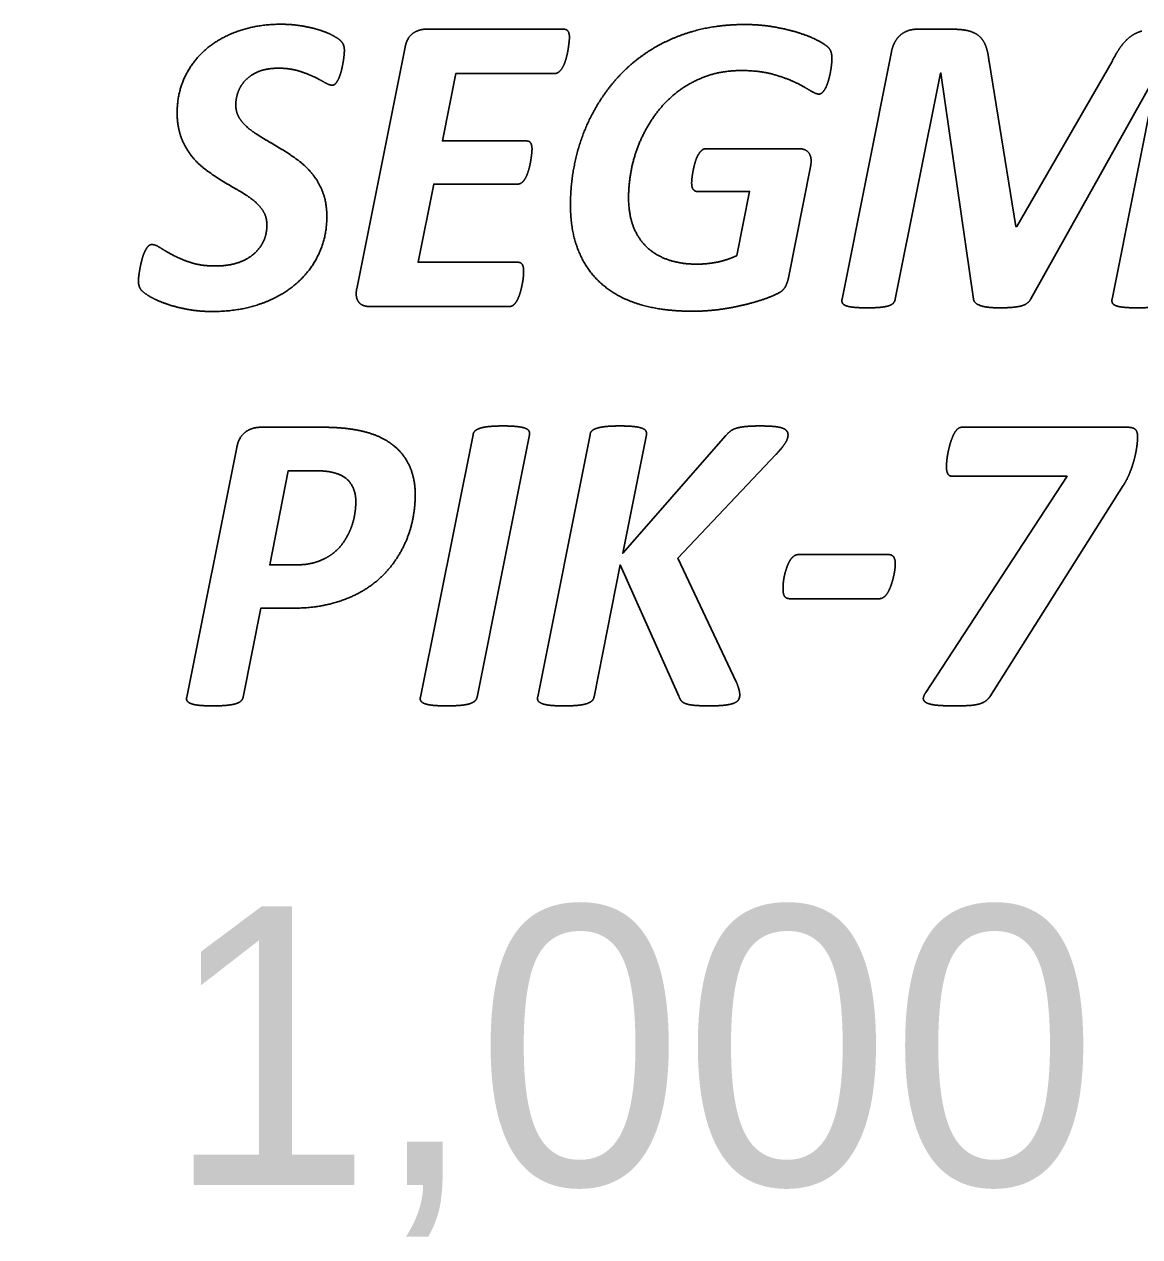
# Model space of a CAD drawing. Extents: x 0 to 40.8, y 0 to 22.
# Drawn here: x 9.024 to 9.585, y 9.78 to 10.389 of the extents above; entities that cross this region are included whole.
import ezdxf

# ---------------------------------------------------------------- set-up
doc = ezdxf.new("R2010")
doc.units = 0
doc.layers.add('SH_Data', color=7, linetype='Continuous')
doc.layers.add('SH_Text', color=7, linetype='Continuous')

msp = doc.modelspace()

# ---------------------------------------------------------------- linework, layer by layer
at = {"layer": 'SH_Data'}
for p, q in [((9.22596, 10.38695), (9.2953, 10.38695)), ((9.2981, 10.38285), (9.2981, 10.38285)), ((9.47278, 10.38695), (9.49044, 10.38695)), ((9.18504, 10.37629), (9.18504, 10.37629)), ((9.19122, 10.25655), (9.21554, 10.37801)), ((9.43508, 10.25136), (9.45985, 10.37553)), ((9.42995, 10.37209), (9.42995, 10.37209)), ((9.3665, 10.32687), (9.41349, 10.32687)), ((9.41919, 10.31784), (9.40812, 10.26204)), ((9.26786, 10.2476), (9.1978, 10.2476)), ((9.17364, 10.18695), (9.14314, 10.18695)), ((9.49526, 10.18695), (9.57823, 10.18695)), ((9.22326, 10.05136), (9.24968, 10.18319)), ((9.27801, 10.18319), (9.2517, 10.05136)), ((9.28215, 10.05147), (9.30844, 10.18317)), ((9.4079, 10.18307), (9.4079, 10.18307)), ((9.58351, 10.18209), (9.58351, 10.18209)), ((9.13098, 10.17683), (9.10587, 10.05136)), ((9.5763, 10.15763), (9.5092, 10.05147)), ((9.22063, 10.15282), (9.22063, 10.15282)), ((9.19079, 10.1496), (9.19079, 10.1496)), ((9.41341, 10.123), (9.45812, 10.123)), ((9.46178, 10.11826), (9.46178, 10.11826)), ((9.45371, 10.10079), (9.40898, 10.10079))]:
    msp.add_line(p, q, dxfattribs=at)
for points in [[(9.50886, 10.37079), (9.52232, 10.28787), (9.52286, 10.28787), (9.57068, 10.37079)], [(9.29087, 10.36473), (9.24106, 10.36473), (9.23426, 10.33081), (9.2765, 10.33081)], [(9.5011, 10.25125), (9.48473, 10.36487), (9.48452, 10.36487), (9.46179, 10.25136)], [(9.57068, 10.25136), (9.5933, 10.36476), (9.59309, 10.36476), (9.52986, 10.25147)], [(9.27217, 10.30912), (9.22991, 10.30912), (9.22203, 10.26982), (9.2725, 10.26982)], [(9.38223, 10.27324), (9.38858, 10.30544), (9.36229, 10.30544)], [(9.33677, 10.18317), (9.32491, 10.12362), (9.37667, 10.18274)], [(9.40198, 10.17337), (9.35261, 10.12114), (9.38192, 10.05901)], [(9.16049, 10.1178), (9.14755, 10.1178), (9.15683, 10.16512), (9.16934, 10.16512)], [(9.4771, 10.05373), (9.54809, 10.16236), (9.49028, 10.16236)], [(9.35306, 10.05179), (9.32352, 10.1178), (9.31048, 10.05147)], [(9.1342, 10.05136), (9.14307, 10.09598), (9.15764, 10.09598)]]:
    msp.add_lwpolyline(points, dxfattribs=at)
for points in [[(9.13215, 10.38616), (9.14172, 10.38944), (9.15324, 10.38944)], [(9.15324, 10.38944), (9.15863, 10.38944), (9.16348, 10.38863)], [(9.16348, 10.38863), (9.16833, 10.38783), (9.17232, 10.38659)], [(9.35992, 10.38581), (9.37188, 10.38931), (9.3861, 10.38931)], [(9.3861, 10.38931), (9.39397, 10.38931), (9.40097, 10.38807)], [(9.40097, 10.38807), (9.40797, 10.38684), (9.41352, 10.38506)], [(9.11568, 10.377), (9.12257, 10.38287), (9.13215, 10.38616)], [(9.17232, 10.38659), (9.17631, 10.38535), (9.17911, 10.38384)], [(9.17911, 10.38384), (9.18192, 10.38233), (9.183, 10.3813)], [(9.21554, 10.37801), (9.21652, 10.38275), (9.21945, 10.38485)], [(9.21945, 10.38485), (9.22238, 10.38695), (9.22596, 10.38695)], [(9.2953, 10.38695), (9.2981, 10.38695), (9.2981, 10.38285)], [(9.2981, 10.38285), (9.2981, 10.3822), (9.29793, 10.38058)], [(9.33821, 10.37607), (9.34796, 10.38231), (9.35992, 10.38581)], [(9.41352, 10.38506), (9.41907, 10.38329), (9.42284, 10.38124)], [(9.46152, 10.38038), (9.46265, 10.38253), (9.46432, 10.38398)], [(9.46432, 10.38398), (9.46599, 10.38544), (9.46815, 10.38619)], [(9.46815, 10.38619), (9.4703, 10.38695), (9.47278, 10.38695)], [(9.49044, 10.38695), (9.49518, 10.38695), (9.49852, 10.38614)], [(9.49852, 10.38614), (9.50186, 10.38533), (9.50401, 10.38339)], [(9.50401, 10.38339), (9.50617, 10.38145), (9.5073, 10.37833)], [(9.57499, 10.37806), (9.57714, 10.38113), (9.57978, 10.38312)], [(9.57978, 10.38312), (9.58242, 10.38512), (9.58565, 10.38603)], [(9.10492, 10.36295), (9.10879, 10.37113), (9.11568, 10.377)], [(9.183, 10.3813), (9.18407, 10.38028), (9.18456, 10.37914)], [(9.18456, 10.37914), (9.18504, 10.37801), (9.18504, 10.37629)], [(9.18504, 10.37629), (9.18504, 10.37542), (9.18488, 10.37381)], [(9.29745, 10.37697), (9.29713, 10.37498), (9.29659, 10.37282)], [(9.29793, 10.38058), (9.29777, 10.37897), (9.29745, 10.37697)], [(9.32108, 10.36126), (9.32846, 10.36982), (9.33821, 10.37607)], [(9.42284, 10.38124), (9.42661, 10.37919), (9.42784, 10.37806)], [(9.42784, 10.37806), (9.42908, 10.37693), (9.42951, 10.37554)], [(9.42951, 10.37554), (9.42995, 10.37414), (9.42995, 10.37209)], [(9.45985, 10.37553), (9.46039, 10.37822), (9.46152, 10.38038)], [(9.5073, 10.37833), (9.50843, 10.37521), (9.50886, 10.37079)], [(9.57068, 10.37079), (9.57284, 10.37499), (9.57499, 10.37806)], [(9.18439, 10.37025), (9.18407, 10.36831), (9.18358, 10.36631)], [(9.18488, 10.37381), (9.18472, 10.37219), (9.18439, 10.37025)], [(9.29659, 10.37282), (9.29605, 10.37066), (9.29524, 10.36888)], [(9.42978, 10.36932), (9.42962, 10.36759), (9.42924, 10.3656)], [(9.42995, 10.37209), (9.42994, 10.37104), (9.42978, 10.36932)], [(9.14213, 10.36574), (9.13811, 10.36413), (9.13553, 10.36149)], [(9.15194, 10.36736), (9.14615, 10.36736), (9.14213, 10.36574)], [(9.16196, 10.36601), (9.15754, 10.36736), (9.15194, 10.36736)], [(9.16966, 10.36309), (9.16637, 10.36466), (9.16196, 10.36601)], [(9.18358, 10.36631), (9.18309, 10.36432), (9.18239, 10.36264)], [(9.2933, 10.36592), (9.29217, 10.36473), (9.29087, 10.36473)], [(9.29524, 10.36888), (9.29443, 10.3671), (9.2933, 10.36592)], [(9.36746, 10.36354), (9.35981, 10.3609), (9.35351, 10.35632)], [(9.38427, 10.36618), (9.37511, 10.36618), (9.36746, 10.36354)], [(9.40011, 10.36435), (9.39343, 10.36618), (9.38427, 10.36618)], [(9.41142, 10.36026), (9.40679, 10.36252), (9.40011, 10.36435)], [(9.42924, 10.3656), (9.42887, 10.36361), (9.42833, 10.36162)], [(9.10104, 10.34507), (9.10104, 10.35476), (9.10492, 10.36295)], [(9.13553, 10.36149), (9.13296, 10.35885), (9.13172, 10.35557)], [(9.1752, 10.36017), (9.17294, 10.36152), (9.16966, 10.36309)], [(9.17897, 10.35881), (9.17746, 10.35881), (9.1752, 10.36017)], [(9.18082, 10.35989), (9.17995, 10.35881), (9.17897, 10.35881)], [(9.18239, 10.36264), (9.18168, 10.36097), (9.18082, 10.35989)], [(9.30869, 10.34263), (9.3137, 10.3527), (9.32108, 10.36126)], [(9.41896, 10.35617), (9.41605, 10.358), (9.41142, 10.36026)], [(9.42704, 10.35801), (9.42628, 10.35639), (9.42537, 10.35537)], [(9.42833, 10.36162), (9.42779, 10.35962), (9.42704, 10.35801)], [(9.13172, 10.35557), (9.13049, 10.35228), (9.13049, 10.34894)], [(9.35351, 10.35632), (9.3472, 10.35174), (9.34241, 10.34555)], [(9.42348, 10.35435), (9.42187, 10.35435), (9.41896, 10.35617)], [(9.42537, 10.35537), (9.42445, 10.35435), (9.42348, 10.35435)], [(9.10299, 10.33279), (9.10104, 10.33806), (9.10104, 10.34507)], [(9.13049, 10.34894), (9.13049, 10.34507), (9.13243, 10.3421)], [(9.34241, 10.34555), (9.33761, 10.33935), (9.33432, 10.33224)], [(9.13243, 10.3421), (9.13437, 10.33914), (9.13759, 10.33661)], [(9.30115, 10.32137), (9.30368, 10.33256), (9.30869, 10.34263)], [(9.10811, 10.32347), (9.10493, 10.32751), (9.10299, 10.33279)], [(9.13759, 10.33661), (9.14082, 10.33408), (9.14497, 10.33171)], [(9.14497, 10.33171), (9.14911, 10.32934), (9.15336, 10.32675)], [(9.15336, 10.32675), (9.15762, 10.32417), (9.16176, 10.3211)], [(9.2765, 10.33081), (9.27801, 10.33081), (9.27865, 10.32974)], [(9.27865, 10.32974), (9.2793, 10.32866), (9.2793, 10.32671)], [(9.2793, 10.32671), (9.2793, 10.32596), (9.27914, 10.32439)], [(9.33432, 10.33224), (9.33104, 10.32513), (9.32942, 10.31748)], [(9.36434, 10.3259), (9.36531, 10.32687), (9.3665, 10.32687)], [(9.41349, 10.32687), (9.41703, 10.32687), (9.41854, 10.32451)], [(9.11534, 10.31641), (9.11129, 10.31943), (9.10811, 10.32347)], [(9.16176, 10.3211), (9.1659, 10.31803), (9.16913, 10.31399)], [(9.27865, 10.32083), (9.27833, 10.31884), (9.27778, 10.31679)], [(9.27914, 10.32439), (9.27897, 10.32283), (9.27865, 10.32083)], [(9.29862, 10.29854), (9.29862, 10.31017), (9.30115, 10.32137)], [(9.36121, 10.31998), (9.36175, 10.32192), (9.36256, 10.32343)], [(9.36256, 10.32343), (9.36337, 10.32493), (9.36434, 10.3259)], [(9.41854, 10.32451), (9.42005, 10.32216), (9.41919, 10.31784)], [(9.12359, 10.31081), (9.11938, 10.3134), (9.11534, 10.31641)], [(9.27778, 10.31679), (9.27724, 10.31474), (9.27643, 10.31301)], [(9.32942, 10.31748), (9.3278, 10.30984), (9.3278, 10.3024)], [(9.3597, 10.31255), (9.35992, 10.31427), (9.36029, 10.31616)], [(9.36029, 10.31616), (9.36067, 10.31804), (9.36121, 10.31998)], [(9.13184, 10.30596), (9.1278, 10.30822), (9.12359, 10.31081)], [(9.16913, 10.31399), (9.17236, 10.30995), (9.1743, 10.30473)], [(9.27454, 10.3102), (9.27346, 10.30912), (9.27217, 10.30912)], [(9.27643, 10.31301), (9.27562, 10.31128), (9.27454, 10.3102)], [(9.35949, 10.30975), (9.35949, 10.31083), (9.3597, 10.31255)], [(9.36024, 10.30647), (9.35949, 10.30749), (9.35949, 10.30975)], [(9.13907, 10.30117), (9.13589, 10.3037), (9.13184, 10.30596)], [(9.1743, 10.30473), (9.17624, 10.2995), (9.17624, 10.29272)], [(9.3278, 10.3024), (9.3278, 10.29411), (9.33018, 10.28786)], [(9.36229, 10.30544), (9.36099, 10.30544), (9.36024, 10.30647)], [(9.14419, 10.29562), (9.14225, 10.29864), (9.13907, 10.30117)], [(9.30261, 10.27571), (9.29862, 10.28562), (9.29862, 10.29854)], [(9.14613, 10.28862), (9.14613, 10.29261), (9.14419, 10.29562)], [(9.17624, 10.29272), (9.17624, 10.28259), (9.17214, 10.27392)], [(9.14446, 10.2805), (9.14613, 10.28421), (9.14613, 10.28862)], [(9.33018, 10.28786), (9.33255, 10.28161), (9.33702, 10.27741)], [(9.0863, 10.27768), (9.08721, 10.27876), (9.0883, 10.27876)], [(9.0883, 10.27876), (9.09013, 10.27876), (9.09266, 10.27709)], [(9.13954, 10.274), (9.14278, 10.27679), (9.14446, 10.2805)], [(9.08332, 10.27105), (9.08386, 10.27315), (9.08462, 10.27488)], [(9.08462, 10.27488), (9.08538, 10.2766), (9.0863, 10.27768)], [(9.09266, 10.27709), (9.09519, 10.27542), (9.09896, 10.27342)], [(9.09896, 10.27342), (9.10273, 10.27143), (9.1079, 10.2697)], [(9.13148, 10.26959), (9.13629, 10.2712), (9.13954, 10.274)], [(9.17214, 10.27392), (9.16804, 10.26525), (9.16055, 10.25884)], [(9.3143, 10.25897), (9.3066, 10.2658), (9.30261, 10.27571)], [(9.33702, 10.27741), (9.34149, 10.27321), (9.34785, 10.27105)], [(9.37259, 10.26998), (9.37779, 10.27107), (9.38223, 10.27324)], [(9.08181, 10.26323), (9.08202, 10.26495), (9.0824, 10.26695)], [(9.0824, 10.26695), (9.08278, 10.26894), (9.08332, 10.27105)], [(9.1079, 10.2697), (9.11307, 10.26798), (9.12028, 10.26798)], [(9.12028, 10.26798), (9.12667, 10.26798), (9.13148, 10.26959)], [(9.2725, 10.26982), (9.2738, 10.26982), (9.27444, 10.26869)], [(9.27444, 10.26869), (9.27509, 10.26755), (9.27509, 10.2654)], [(9.34785, 10.27105), (9.35421, 10.2689), (9.36208, 10.2689)], [(9.36208, 10.2689), (9.36739, 10.2689), (9.37259, 10.26998)], [(9.08159, 10.26064), (9.08159, 10.2615), (9.08181, 10.26323)], [(9.0831, 10.25578), (9.08159, 10.2574), (9.08159, 10.26064)], [(9.27498, 10.26303), (9.27488, 10.26141), (9.2745, 10.25941)], [(9.27509, 10.2654), (9.27509, 10.26464), (9.27498, 10.26303)], [(9.40812, 10.26204), (9.40769, 10.25999), (9.40705, 10.25854)], [(9.08773, 10.25239), (9.08461, 10.25417), (9.0831, 10.25578)], [(9.16055, 10.25884), (9.15306, 10.25243), (9.14243, 10.24877)], [(9.19111, 10.25251), (9.19079, 10.25418), (9.19122, 10.25655)], [(9.27358, 10.25537), (9.27304, 10.25332), (9.27223, 10.25154)], [(9.2745, 10.25941), (9.27412, 10.25742), (9.27358, 10.25537)], [(9.33343, 10.24868), (9.322, 10.25213), (9.3143, 10.25897)], [(9.40532, 10.2559), (9.40413, 10.25461), (9.39982, 10.25283)], [(9.40705, 10.25854), (9.4064, 10.25708), (9.40532, 10.2559)], [(9.09544, 10.24899), (9.09086, 10.25061), (9.08773, 10.25239)], [(9.10594, 10.24624), (9.10002, 10.24737), (9.09544, 10.24899)], [(9.14243, 10.24877), (9.13181, 10.24511), (9.11888, 10.24511)], [(9.19235, 10.2497), (9.19144, 10.25084), (9.19111, 10.25251)], [(9.19467, 10.24809), (9.19327, 10.24857), (9.19235, 10.2497)], [(9.1978, 10.2476), (9.19607, 10.2476), (9.19467, 10.24809)], [(9.27034, 10.24868), (9.26926, 10.2476), (9.26786, 10.2476)], [(9.27223, 10.25154), (9.27142, 10.24976), (9.27034, 10.24868)], [(9.35982, 10.24524), (9.34485, 10.24524), (9.33343, 10.24868)], [(9.38931, 10.24933), (9.38311, 10.24761), (9.37546, 10.24642)], [(9.39982, 10.25283), (9.39551, 10.25105), (9.38931, 10.24933)], [(9.43519, 10.24942), (9.43476, 10.25028), (9.43508, 10.25136)], [(9.43702, 10.24802), (9.43562, 10.24856), (9.43519, 10.24942)], [(9.44101, 10.24722), (9.43842, 10.24748), (9.43702, 10.24802)], [(9.45861, 10.24802), (9.45705, 10.24748), (9.45441, 10.24722)], [(9.46088, 10.24942), (9.46018, 10.24856), (9.45861, 10.24802)], [(9.46179, 10.25136), (9.46158, 10.25028), (9.46088, 10.24942)], [(9.50428, 10.24818), (9.50121, 10.24942), (9.5011, 10.25125)], [(9.51435, 10.24695), (9.50735, 10.24695), (9.50428, 10.24818)], [(9.52485, 10.24786), (9.52114, 10.24695), (9.51435, 10.24695)], [(9.52986, 10.25147), (9.52857, 10.24878), (9.52485, 10.24786)], [(9.57084, 10.24942), (9.57047, 10.25028), (9.57068, 10.25136)], [(9.57262, 10.24802), (9.57122, 10.24856), (9.57084, 10.24942)], [(9.57661, 10.24722), (9.57402, 10.24748), (9.57262, 10.24802)], [(9.11888, 10.24511), (9.11187, 10.24511), (9.10594, 10.24624)], [(9.37546, 10.24642), (9.3678, 10.24524), (9.35982, 10.24524)], [(9.44768, 10.24695), (9.44359, 10.24695), (9.44101, 10.24722)], [(9.45441, 10.24722), (9.45178, 10.24695), (9.44768, 10.24695)], [(9.58339, 10.24695), (9.57919, 10.24695), (9.57661, 10.24722)], [(9.59007, 10.24722), (9.58738, 10.24695), (9.58339, 10.24695)], [(9.14314, 10.18695), (9.1384, 10.18695), (9.13518, 10.18442)], [(9.18366, 10.18657), (9.17924, 10.18695), (9.17364, 10.18695)], [(9.19239, 10.18533), (9.18808, 10.18619), (9.18366, 10.18657)], [(9.2507, 10.18513), (9.25162, 10.18599), (9.25339, 10.18653)], [(9.25339, 10.18653), (9.25516, 10.18707), (9.25791, 10.18733)], [(9.25791, 10.18733), (9.26065, 10.1876), (9.26473, 10.1876)], [(9.26473, 10.1876), (9.26883, 10.1876), (9.27148, 10.18733)], [(9.27148, 10.18733), (9.27412, 10.18707), (9.27569, 10.18653)], [(9.27569, 10.18653), (9.27725, 10.18599), (9.27774, 10.18513)], [(9.30941, 10.18517), (9.31027, 10.18598), (9.31204, 10.18652)], [(9.31204, 10.18652), (9.31382, 10.18706), (9.31656, 10.18733)], [(9.31656, 10.18733), (9.3193, 10.1876), (9.32349, 10.1876)], [(9.32349, 10.1876), (9.32759, 10.1876), (9.33024, 10.18733)], [(9.33024, 10.18733), (9.33288, 10.18706), (9.33439, 10.18652)], [(9.33439, 10.18652), (9.3359, 10.18598), (9.33644, 10.18517)], [(9.37897, 10.18501), (9.38021, 10.18598), (9.38214, 10.18652)], [(9.38214, 10.18652), (9.38407, 10.18706), (9.38686, 10.18733)], [(9.38686, 10.18733), (9.38964, 10.1876), (9.39383, 10.1876)], [(9.39383, 10.1876), (9.39817, 10.1876), (9.40094, 10.18733)], [(9.40094, 10.18733), (9.4037, 10.18707), (9.40521, 10.18647)], [(9.40521, 10.18647), (9.40671, 10.18588), (9.40731, 10.18507)], [(9.49276, 10.18576), (9.49387, 10.18695), (9.49526, 10.18695)], [(9.57823, 10.18695), (9.58136, 10.18695), (9.58244, 10.18581)], [(9.13518, 10.18442), (9.13195, 10.18189), (9.13098, 10.17683)], [(9.20419, 10.18135), (9.19897, 10.18404), (9.19239, 10.18533)], [(9.21309, 10.17462), (9.20942, 10.17866), (9.20419, 10.18135)], [(9.24968, 10.18319), (9.24979, 10.18426), (9.2507, 10.18513)], [(9.27774, 10.18513), (9.27822, 10.18426), (9.27801, 10.18319)], [(9.30844, 10.18317), (9.30855, 10.18436), (9.30941, 10.18517)], [(9.33644, 10.18517), (9.33698, 10.18436), (9.33677, 10.18317)], [(9.37667, 10.18274), (9.37774, 10.18404), (9.37897, 10.18501)], [(9.4079, 10.18307), (9.4079, 10.18113), (9.4065, 10.17898)], [(9.40731, 10.18507), (9.4079, 10.18426), (9.4079, 10.18307)], [(9.48929, 10.17843), (9.48993, 10.18069), (9.49079, 10.18263)], [(9.49079, 10.18263), (9.49164, 10.18457), (9.49276, 10.18576)], [(9.58244, 10.18581), (9.58351, 10.18468), (9.58351, 10.18209)], [(9.58351, 10.18209), (9.58351, 10.18059), (9.58319, 10.17784)], [(9.21869, 10.16515), (9.21675, 10.17058), (9.21309, 10.17462)], [(9.4065, 10.17898), (9.4051, 10.17682), (9.40198, 10.17337)], [(9.48823, 10.17395), (9.48866, 10.17616), (9.48929, 10.17843)], [(9.58319, 10.17784), (9.58287, 10.17509), (9.58206, 10.17175)], [(9.48749, 10.16732), (9.48749, 10.16819), (9.48765, 10.16997)], [(9.48765, 10.16997), (9.48781, 10.17174), (9.48823, 10.17395)], [(9.58206, 10.17175), (9.58125, 10.16841), (9.57985, 10.16474)], [(9.16934, 10.16512), (9.17279, 10.16512), (9.17559, 10.16486)], [(9.17559, 10.16486), (9.17839, 10.16459), (9.18066, 10.16383)], [(9.18066, 10.16383), (9.18583, 10.16232), (9.18831, 10.15855)], [(9.22063, 10.15282), (9.22063, 10.15971), (9.21869, 10.16515)], [(9.48813, 10.1636), (9.48749, 10.16484), (9.48749, 10.16732)], [(9.49028, 10.16236), (9.48878, 10.16236), (9.48813, 10.1636)], [(9.57985, 10.16474), (9.57845, 10.16108), (9.5763, 10.15763)], [(9.18831, 10.15855), (9.19079, 10.15478), (9.19079, 10.1496)], [(9.21928, 10.14022), (9.22063, 10.14679), (9.22063, 10.15282)], [(9.19079, 10.1496), (9.19079, 10.14626), (9.19014, 10.14265)], [(9.19014, 10.14265), (9.1895, 10.13904), (9.18804, 10.13548)], [(9.21491, 10.12736), (9.21793, 10.13366), (9.21928, 10.14022)], [(9.18804, 10.13548), (9.18659, 10.13192), (9.18427, 10.12869)], [(9.18427, 10.12869), (9.18195, 10.12545), (9.17866, 10.12308)], [(9.20709, 10.11541), (9.21189, 10.12106), (9.21491, 10.12736)], [(9.17866, 10.12308), (9.17537, 10.12071), (9.171, 10.11926)], [(9.40853, 10.11939), (9.40939, 10.12106), (9.41059, 10.12203)], [(9.41059, 10.12203), (9.41178, 10.123), (9.41341, 10.123)], [(9.45812, 10.123), (9.46016, 10.123), (9.46097, 10.12176)], [(9.46097, 10.12176), (9.46178, 10.12052), (9.46178, 10.11826)], [(9.171, 10.11926), (9.16664, 10.1178), (9.16049, 10.1178)], [(9.19534, 10.1054), (9.20229, 10.10976), (9.20709, 10.11541)], [(9.40598, 10.11184), (9.40636, 10.11373), (9.40701, 10.11572)], [(9.40701, 10.11572), (9.40766, 10.11772), (9.40853, 10.11939)], [(9.46162, 10.11588), (9.46145, 10.11427), (9.46102, 10.11233)], [(9.46178, 10.11826), (9.46178, 10.1175), (9.46162, 10.11588)], [(9.40538, 10.10575), (9.40538, 10.10661), (9.40549, 10.10828)], [(9.40549, 10.10828), (9.4056, 10.10995), (9.40598, 10.11184)], [(9.45995, 10.10839), (9.4593, 10.10639), (9.45844, 10.10467)], [(9.46102, 10.11233), (9.46059, 10.11039), (9.45995, 10.10839)], [(9.17921, 10.09851), (9.18838, 10.10104), (9.19534, 10.1054)], [(9.4062, 10.10192), (9.40538, 10.10305), (9.40538, 10.10575)], [(9.40898, 10.10079), (9.40702, 10.10079), (9.4062, 10.10192)], [(9.4564, 10.10187), (9.45522, 10.10079), (9.45371, 10.10079)], [(9.45844, 10.10467), (9.45758, 10.10294), (9.4564, 10.10187)], [(9.15764, 10.09598), (9.17004, 10.09598), (9.17921, 10.09851)], [(9.38192, 10.05901), (9.38278, 10.05685), (9.38321, 10.05529)], [(9.38365, 10.05244), (9.38365, 10.05093), (9.38295, 10.04991)], [(9.38321, 10.05529), (9.38365, 10.05373), (9.38365, 10.05244)], [(9.47586, 10.05066), (9.47592, 10.0519), (9.4771, 10.05373)], [(9.10587, 10.05136), (9.10555, 10.05018), (9.10609, 10.04937)], [(9.10609, 10.04937), (9.10662, 10.04856), (9.10813, 10.04802)], [(9.10813, 10.04802), (9.10964, 10.04748), (9.11228, 10.04722)], [(9.11228, 10.04722), (9.11492, 10.04695), (9.11891, 10.04695)], [(9.11891, 10.04695), (9.123, 10.04695), (9.1258, 10.04722)], [(9.1258, 10.04722), (9.1286, 10.04748), (9.13043, 10.04802)], [(9.13043, 10.04802), (9.13226, 10.04856), (9.13312, 10.04942)], [(9.13312, 10.04942), (9.13398, 10.05029), (9.1342, 10.05136)], [(9.22348, 10.04942), (9.22294, 10.05029), (9.22326, 10.05136)], [(9.22552, 10.04802), (9.22401, 10.04856), (9.22348, 10.04942)], [(9.22967, 10.04722), (9.22703, 10.04748), (9.22552, 10.04802)], [(9.23652, 10.04695), (9.23231, 10.04695), (9.22967, 10.04722)], [(9.24341, 10.04722), (9.24061, 10.04695), (9.23652, 10.04695)], [(9.24798, 10.04802), (9.24621, 10.04748), (9.24341, 10.04722)], [(9.25062, 10.04942), (9.24976, 10.04856), (9.24798, 10.04802)], [(9.2517, 10.05136), (9.25148, 10.05029), (9.25062, 10.04942)], [(9.28237, 10.04948), (9.28183, 10.05028), (9.28215, 10.05147)], [(9.28441, 10.04808), (9.28291, 10.04867), (9.28237, 10.04948)], [(9.28855, 10.04722), (9.28592, 10.04748), (9.28441, 10.04808)], [(9.29538, 10.04695), (9.29119, 10.04695), (9.28855, 10.04722)], [(9.30223, 10.04722), (9.29948, 10.04695), (9.29538, 10.04695)], [(9.30676, 10.04808), (9.30498, 10.04748), (9.30223, 10.04722)], [(9.3094, 10.04948), (9.30854, 10.04867), (9.30676, 10.04808)], [(9.31048, 10.05147), (9.31026, 10.05028), (9.3094, 10.04948)], [(9.35424, 10.04953), (9.35349, 10.0505), (9.35306, 10.05179)], [(9.3566, 10.04802), (9.35499, 10.04856), (9.35424, 10.04953)], [(9.361, 10.04722), (9.35821, 10.04748), (9.3566, 10.04802)], [(9.3683, 10.04695), (9.36379, 10.04695), (9.361, 10.04722)], [(9.37581, 10.04727), (9.37284, 10.04695), (9.3683, 10.04695)], [(9.38052, 10.04824), (9.37879, 10.04759), (9.37581, 10.04727)], [(9.38295, 10.04991), (9.38224, 10.04889), (9.38052, 10.04824)], [(9.47737, 10.04856), (9.47581, 10.04942), (9.47586, 10.05066)], [(9.48226, 10.04732), (9.47893, 10.0477), (9.47737, 10.04856)], [(9.49138, 10.04695), (9.48559, 10.04695), (9.48226, 10.04732)], [(9.49856, 10.04711), (9.49559, 10.04695), (9.49138, 10.04695)], [(9.50358, 10.04781), (9.50153, 10.04727), (9.49856, 10.04711)], [(9.50693, 10.04921), (9.50563, 10.04835), (9.50358, 10.04781)], [(9.5092, 10.05147), (9.50822, 10.05007), (9.50693, 10.04921)]]:
    msp.add_open_spline(points, degree=2, dxfattribs=at)

# ---------------------------------------------------------------- texts
at = {"layer": 'SH_Text'}
msp.add_text('950                    1,000', height=0.14, dxfattribs=at).set_placement((7.74242, 9.80624))

doc.saveas('drawing.dxf')
